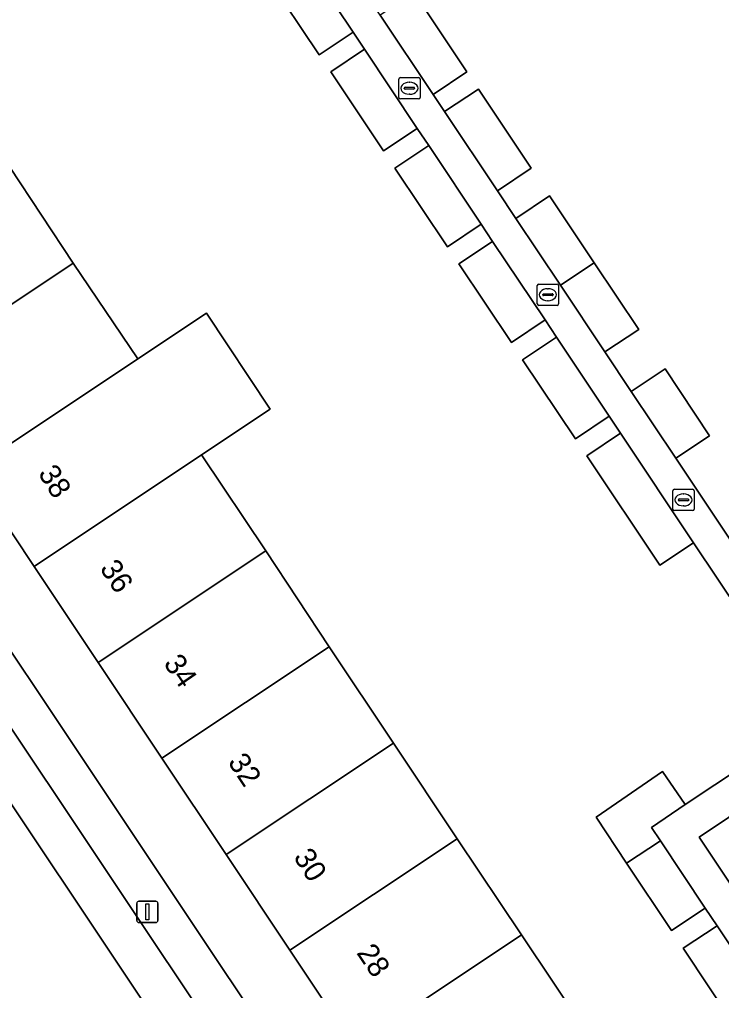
# Model space of a CAD drawing. Extents: x 158352 to 159489, y 383828 to 384603.
# Drawn here: x 158685.25 to 158718.09, y 384256.39 to 384301.82 of the extents above; entities that cross this region are included whole.
import ezdxf

# ---------------------------------------------------------------- set-up
doc = ezdxf.new("R2010")
doc.units = 0
for name, color, linetype in [('IMGEO_Erf', 7, 'Continuous'), ('IMGEO_Kolk', 7, 'Continuous'), ('IMGEO_Lichtmast', 7, 'Continuous'), ('IMGEO_Pand', 7, 'Continuous'), ('IMGEO_Pand_nummerreeks', 7, 'Continuous'), ('IMGEO_Parkeervlak_open', 7, 'Continuous'), ('IMGEO_Rijbaan_lokaal_open', 7, 'Continuous'), ('IMGEO_Voetpad_open', 7, 'Continuous')]:
    doc.layers.add(name, color=color, linetype=linetype)

msp = doc.modelspace()

# ---------------------------------------------------------------- linework, layer by layer
at = {"layer": 'IMGEO_Erf'}
for points in [[(158661.89, 384306.702), (158737.694, 384193.032)], [(158721.266, 384270.631), (158716.773, 384277.343), (158715.192, 384276.289), (158711.779, 384281.411), (158713.36, 384282.464), (158712.828, 384283.267), (158711.248, 384282.211), (158708.783, 384285.901), (158710.363, 384286.957), (158709.835, 384287.764), (158708.255, 384286.709), (158705.801, 384290.386), (158707.381, 384291.441), (158706.844, 384292.246), (158705.264, 384291.191), (158702.811, 384294.866), (158704.391, 384295.92), (158703.852, 384296.727), (158702.271, 384295.673), (158699.805, 384299.372), (158701.386, 384300.426), (158700.854, 384301.224), (158699.273, 384300.17), (158696.826, 384303.838)], [(158703.703, 384303.078), (158706.175, 384299.37), (158704.594, 384298.316), (158705.132, 384297.513), (158706.713, 384298.567), (158709.184, 384294.86), (158707.603, 384293.806), (158708.465, 384292.51), (158710.045, 384293.565), (158712.128, 384290.443), (158714.211, 384287.321), (158712.631, 384286.267), (158713.866, 384284.416), (158715.446, 384285.471), (158717.529, 384282.349), (158715.949, 384281.294), (158718.072, 384278.112), (158722.518, 384271.47)], [(158684.797, 384294.918), (158687.761, 384290.42), (158690.784, 384285.939), (158693.991, 384288.076), (158696.978, 384283.594), (158693.771, 384281.457), (158696.769, 384276.962), (158699.737, 384272.468), (158702.736, 384267.972), (158705.725, 384263.492), (158708.724, 384258.995), (158711.728, 384254.524)], [(158733.825, 384204.395), (158730.828, 384208.891), (158727.839, 384213.375), (158724.807, 384217.846), (158721.854, 384222.351), (158718.856, 384226.848), (158715.829, 384231.303), (158712.871, 384235.826), (158709.882, 384240.309), (158706.886, 384244.804), (158703.887, 384249.301), (158700.9, 384253.783), (158697.902, 384258.28), (158694.914, 384262.761), (158691.916, 384267.258), (158688.929, 384271.739), (158685.932, 384276.235), (158682.944, 384280.716)], [(158718.729, 384254.716), (158716.293, 384258.374), (158717.874, 384259.427), (158717.319, 384260.248), (158715.743, 384259.199), (158713.648, 384262.349), (158712.215, 384264.502), (158715.325, 384266.638), (158716.379, 384265.097), (158719.157, 384266.937)]]:
    msp.add_lwpolyline(points, dxfattribs=at)
at = {"layer": 'IMGEO_Kolk'}
for p, q in [((158702.989, 384298.179), (158702.989, 384299.031)), ((158703.064, 384299.105), (158703.916, 384299.105)), ((158703.99, 384299.031), (158703.99, 384298.179)), ((158703.248, 384298.599), (158703.248, 384298.611)), ((158703.686, 384298.562), (158703.288, 384298.562)), ((158703.291, 384298.648), (158703.689, 384298.648)), ((158703.477, 384298.885), (158703.502, 384298.885)), ((158703.732, 384298.611), (158703.732, 384298.599)), ((158703.916, 384298.105), (158703.064, 384298.105)), ((158703.5, 384298.325), (158703.475, 384298.325)), ((158709.538, 384289.445), (158710.39, 384289.445)), ((158709.463, 384288.519), (158709.463, 384289.371)), ((158709.722, 384288.939), (158709.722, 384288.951)), ((158709.765, 384288.988), (158710.163, 384288.988)), ((158709.951, 384289.225), (158709.976, 384289.225)), ((158710.206, 384288.951), (158710.206, 384288.939)), ((158710.464, 384289.371), (158710.464, 384288.519)), ((158710.16, 384288.902), (158709.762, 384288.902)), ((158709.974, 384288.665), (158709.949, 384288.665)), ((158710.39, 384288.445), (158709.538, 384288.445)), ((158715.881, 384279.847), (158716.733, 384279.847)), ((158715.806, 384278.921), (158715.806, 384279.773)), ((158716.294, 384279.627), (158716.319, 384279.627)), ((158716.807, 384279.773), (158716.807, 384278.921)), ((158716.065, 384279.341), (158716.065, 384279.353)), ((158716.503, 384279.304), (158716.105, 384279.304)), ((158716.108, 384279.39), (158716.506, 384279.39)), ((158716.317, 384279.067), (158716.292, 384279.067)), ((158716.549, 384279.353), (158716.549, 384279.341)), ((158716.733, 384278.847), (158715.881, 384278.847))]:
    msp.add_line(p, q, dxfattribs=at)
for points in [[(158702.989, 384298.179), (158702.989, 384299.031)], [(158703.064, 384299.105), (158703.916, 384299.105)], [(158703.99, 384299.031), (158703.99, 384298.179)], [(158703.916, 384298.105), (158703.064, 384298.105)], [(158709.538, 384289.445), (158710.39, 384289.445)], [(158709.463, 384288.519), (158709.463, 384289.371)], [(158710.464, 384289.371), (158710.464, 384288.519)], [(158710.39, 384288.445), (158709.538, 384288.445)], [(158715.881, 384279.847), (158716.733, 384279.847)], [(158715.806, 384278.921), (158715.806, 384279.773)], [(158716.807, 384279.773), (158716.807, 384278.921)], [(158716.733, 384278.847), (158715.881, 384278.847)]]:
    msp.add_lwpolyline(points, dxfattribs=at)
for centre, radius, start, end in [((158703.066, 384299.029), 0.0765, 91.552, 178.448), ((158703.066, 384299.029), 0.0765, 91.552, 178.448), ((158703.914, 384299.029), 0.0765, 1.552, 88.448), ((158703.914, 384299.029), 0.0765, 1.552, 88.448), ((158703.288, 384298.608), 0.0403, 85.8775, 175.7526), ((158703.285, 384298.598), 0.0366, 178.938, 274.7102), ((158703.689, 384298.605), 0.043, 264.8664, 352.4533), ((158703.693, 384298.61), 0.0386, 1.7309, 96.639), ((158703.066, 384298.181), 0.0765, 181.552, 268.448), ((158703.066, 384298.181), 0.0765, 181.552, 268.448), ((158703.914, 384298.181), 0.0765, 271.552, 358.448), ((158703.914, 384298.181), 0.0765, 271.552, 358.448), ((158709.54, 384289.369), 0.0765, 91.552, 178.448), ((158709.54, 384289.369), 0.0765, 91.552, 178.448), ((158710.388, 384289.369), 0.0765, 1.552, 88.448), ((158710.388, 384289.369), 0.0765, 1.552, 88.448), ((158709.762, 384288.948), 0.0403, 85.8775, 175.7526), ((158709.759, 384288.938), 0.0366, 178.938, 274.7102), ((158710.163, 384288.945), 0.043, 264.8664, 352.4533), ((158710.167, 384288.95), 0.0386, 1.7309, 96.639), ((158709.54, 384288.521), 0.0765, 181.552, 268.448), ((158709.54, 384288.521), 0.0765, 181.552, 268.448), ((158710.388, 384288.521), 0.0765, 271.552, 358.448), ((158710.388, 384288.521), 0.0765, 271.552, 358.448), ((158715.883, 384279.771), 0.0765, 91.552, 178.448), ((158715.883, 384279.771), 0.0765, 91.552, 178.448), ((158716.731, 384279.771), 0.0765, 1.552, 88.448), ((158716.731, 384279.771), 0.0765, 1.552, 88.448), ((158716.105, 384279.35), 0.0403, 85.8775, 175.7526), ((158716.102, 384279.34), 0.0366, 178.938, 274.7102), ((158716.506, 384279.347), 0.043, 264.8664, 352.4533), ((158716.51, 384279.352), 0.0386, 1.7309, 96.639), ((158715.883, 384278.923), 0.0765, 181.552, 268.448), ((158715.883, 384278.923), 0.0765, 181.552, 268.448), ((158716.731, 384278.923), 0.0765, 271.552, 358.448), ((158716.731, 384278.923), 0.0765, 271.552, 358.448)]:
    msp.add_arc(centre, radius, start, end, dxfattribs=at)
for centre, major_axis, ratio, start_param, end_param in [((158703.476, 384298.605), (-0.387, 0.002), 0.722429, 4.712389, 7.853982), ((158703.501, 384298.605), (-0.39, 0.002), 0.717154, 1.570796, 4.712389), ((158709.95, 384288.945), (-0.387, 0.002), 0.722429, 4.712389, 7.853982), ((158709.975, 384288.945), (-0.39, 0.002), 0.717154, 1.570796, 4.712389), ((158716.293, 384279.347), (-0.387, 0.002), 0.722429, 4.712389, 7.853982), ((158716.318, 384279.347), (-0.39, 0.002), 0.717154, 1.570796, 4.712389)]:
    msp.add_ellipse(centre, major_axis=major_axis, ratio=ratio, start_param=start_param, end_param=end_param, dxfattribs=at)
at = {"layer": 'IMGEO_Lichtmast'}
for p, q in [((158690.736, 384259.672), (158690.736, 384260.472)), ((158690.736, 384260.472), (158690.736, 384259.672)), ((158690.836, 384260.572), (158691.626, 384260.572)), ((158691.626, 384260.572), (158690.836, 384260.572)), ((158691.726, 384260.472), (158691.726, 384259.672)), ((158691.726, 384259.672), (158691.726, 384260.472)), ((158691.626, 384259.572), (158690.836, 384259.572)), ((158690.836, 384259.572), (158691.626, 384259.572))]:
    msp.add_line(p, q, dxfattribs=at)
msp.add_lwpolyline([(158691.156, 384260.447), (158691.306, 384260.447), (158691.306, 384259.697), (158691.156, 384259.697), (158691.156, 384260.447)], dxfattribs=at)
for centre, start, end in [((158690.836, 384260.472), 90, 180), ((158690.836, 384260.472), 90, 180), ((158691.626, 384260.472), 0, 90), ((158691.626, 384260.472), 360, 90), ((158690.836, 384259.672), 180, 270), ((158690.836, 384259.672), 180, 270), ((158691.626, 384259.672), 270, 0), ((158691.626, 384259.672), 270, 0)]:
    msp.add_arc(centre, 0.1, start, end, dxfattribs=at)
at = {"layer": 'IMGEO_Pand'}
for points in [[(158700.854, 384301.224), (158698.407, 384304.893), (158696.826, 384303.838), (158699.273, 384300.17)], [(158702.122, 384302.024), (158704.594, 384298.316), (158706.175, 384299.37), (158703.703, 384303.078)], [(158701.386, 384300.426), (158699.805, 384299.372), (158702.271, 384295.673), (158703.852, 384296.727)], [(158707.603, 384293.806), (158709.184, 384294.86), (158706.713, 384298.567), (158705.132, 384297.513)], [(158706.844, 384292.246), (158704.391, 384295.92), (158702.811, 384294.866), (158705.264, 384291.191)], [(158687.761, 384290.42), (158684.797, 384294.918), (158676.958, 384289.696), (158679.946, 384285.214)], [(158710.548, 384289.388), (158712.128, 384290.443), (158710.045, 384293.565), (158708.465, 384292.51)], [(158707.381, 384291.441), (158705.801, 384290.386), (158708.255, 384286.709), (158709.835, 384287.764)], [(158687.761, 384290.42), (158679.946, 384285.214), (158682.944, 384280.716), (158690.784, 384285.939)], [(158710.548, 384289.388), (158712.631, 384286.267), (158714.211, 384287.321), (158712.128, 384290.443)], [(158693.771, 384281.457), (158696.978, 384283.594), (158693.991, 384288.076), (158690.784, 384285.939), (158682.944, 384280.716), (158685.932, 384276.235)], [(158710.363, 384286.957), (158708.783, 384285.901), (158711.248, 384282.211), (158712.828, 384283.267)], [(158715.949, 384281.294), (158717.529, 384282.349), (158715.446, 384285.471), (158713.866, 384284.416)], [(158713.36, 384282.464), (158711.779, 384281.411), (158715.192, 384276.289), (158716.773, 384277.343)], [(158685.932, 384276.235), (158688.929, 384271.739), (158696.769, 384276.962), (158693.771, 384281.457)], [(158688.929, 384271.739), (158691.916, 384267.258), (158699.737, 384272.468), (158696.769, 384276.962)], [(158694.914, 384262.761), (158702.736, 384267.972), (158699.737, 384272.468), (158691.916, 384267.258)], [(158694.914, 384262.761), (158697.902, 384258.28), (158705.725, 384263.492), (158702.736, 384267.972)], [(158715.223, 384263.398), (158714.808, 384264.022), (158716.379, 384265.097), (158715.325, 384266.638), (158712.215, 384264.502), (158713.648, 384262.349)], [(158697.902, 384258.28), (158700.9, 384253.783), (158708.724, 384258.995), (158705.725, 384263.492)], [(158715.223, 384263.398), (158713.648, 384262.349), (158715.743, 384259.199), (158717.319, 384260.248)], [(158718.729, 384254.716), (158720.31, 384255.769), (158717.874, 384259.427), (158716.293, 384258.374)], [(158703.887, 384249.301), (158711.728, 384254.524), (158708.724, 384258.995), (158700.9, 384253.783)]]:
    msp.add_lwpolyline(points, close=True, dxfattribs=at)
at = {"layer": 'IMGEO_Parkeervlak_open'}
for points in [[(158693.763, 384252.543), (158695.03, 384253.434), (158660.956, 384304.482), (158659.679, 384303.634)], [(158659.086, 384303.74), (158693.594, 384252.04)], [(158735.025, 384245.603), (158721.205, 384266.361), (158717.046, 384263.571), (158730.524, 384243.314), (158734.381, 384245.705)]]:
    msp.add_lwpolyline(points, dxfattribs=at)
at = {"layer": 'IMGEO_Rijbaan_lokaal_open'}
msp.add_lwpolyline([(158636.795, 384328.082), (158654.177, 384302.038), (158655.789, 384299.623), (158691.316, 384246.356), (158695.508, 384249.16), (158693.594, 384252.04), (158659.086, 384303.74), (158654.809, 384310.191), (158644.803, 384325.125)], dxfattribs=at)
at = {"layer": 'IMGEO_Voetpad_open'}
for points in [[(158718.072, 384278.112), (158715.949, 384281.294), (158713.866, 384284.416), (158712.631, 384286.267), (158710.548, 384289.388), (158708.465, 384292.51), (158707.603, 384293.806), (158705.132, 384297.513), (158704.594, 384298.316), (158702.122, 384302.024), (158701.256, 384303.319), (158698.798, 384307.008), (158697.47, 384309.001), (158711.486, 384318.344), (158715.735, 384321.176), (158712.133, 384326.517), (158714.579, 384328.148), (158713.894, 384329.165), (158710.6, 384326.886)], [(158751.279, 384168.67), (158752.1, 384171.43), (158738.549, 384191.749), (158737.694, 384193.032), (158661.89, 384306.702)], [(158698.407, 384304.893), (158700.854, 384301.224), (158701.386, 384300.426), (158703.852, 384296.727), (158704.391, 384295.92), (158706.844, 384292.246), (158707.381, 384291.441), (158709.835, 384287.764), (158710.363, 384286.957), (158712.828, 384283.267), (158713.36, 384282.464), (158716.773, 384277.343), (158721.266, 384270.631), (158722.322, 384269.051), (158719.157, 384266.937), (158716.379, 384265.097), (158714.808, 384264.022), (158715.223, 384263.398), (158717.319, 384260.248), (158717.874, 384259.427), (158720.31, 384255.769)], [(158659.679, 384303.634), (158660.956, 384304.482), (158695.03, 384253.434), (158693.763, 384252.543)], [(158744.263, 384243.568), (158760.476, 384254.416), (158760.57, 384254.474), (158759.926, 384255.435), (158754.903, 384252.103), (158748.889, 384248.062), (158747.381, 384250.297), (158746.53, 384251.598), (158744.096, 384255.329), (158743.067, 384256.792), (158740.612, 384260.46), (158739.746, 384261.784), (158737.288, 384265.443), (158736.425, 384266.785), (158733.969, 384270.457), (158733.089, 384271.777), (158731.036, 384274.853), (158729.445, 384273.825), (158726.727, 384272.009), (158723.043, 384269.549), (158721.994, 384271.119), (158722.518, 384271.47), (158718.072, 384278.112)], [(158734.381, 384245.705), (158730.524, 384243.314), (158717.046, 384263.571), (158721.205, 384266.361), (158726.176, 384269.689), (158730.582, 384272.613), (158747.486, 384247.227), (158743.506, 384244.605)]]:
    msp.add_lwpolyline(points, dxfattribs=at)

# ---------------------------------------------------------------- texts
at = {"layer": 'IMGEO_Pand_nummerreeks'}
for s, rotation, p in [('38', 301.9995, (158686.095, 384280.593)), ('36', 303.0623, (158688.979, 384276.143)), ('34', 304.4707, (158691.959, 384271.694)), ('32', 303.5328, (158694.967, 384267.083)), ('30', 302.8202, (158698.037, 384262.639)), ('28', 304.1143, (158700.987, 384258.156))]:
    msp.add_text(s, height=1, rotation=rotation, dxfattribs=at).set_placement(p)

doc.saveas('drawing.dxf')
